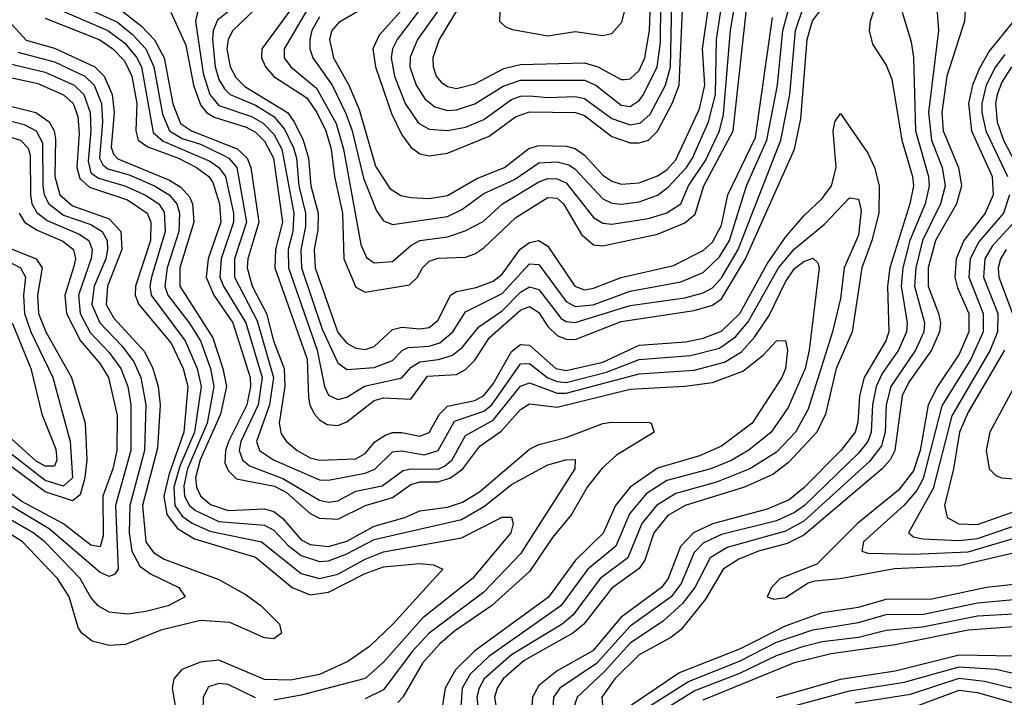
# Model space of a CAD drawing. Header units: inches. Extents: x 501365 to 657855, y 482276 to 547543.
# Tile 540 of 656: x 577274 to 579429, y 541210 to 542694. Entities that reach past the tile are written whole.
import ezdxf

# ---------------------------------------------------------------- set-up
doc = ezdxf.new("R2010")
doc.units = ezdxf.units.IN
doc.header["$MEASUREMENT"] = 0
doc.layers.add('A5574', color=7, linetype='Continuous')

msp = doc.modelspace()

# ---------------------------------------------------------------- linework, layer by layer
at = {"layer": 'A5574', "color": 5}
for points, elevation in [([(577930, 542699.7), (577913.4, 542670), (577908.9, 542650), (577909, 542630), (577915.7, 542610), (577957.7, 542550), (577988.1, 542488.1), (578001.8, 542450), (578026.6, 542346.6), (578054.8, 542274.8), (578070, 542253.1), (578090, 542245.1), (578210, 542262.9), (578241.9, 542278.1), (578290, 542312.7), (578356.7, 542343.3), (578410, 542379.8), (578450, 542382.2), (578475.6, 542375.6), (578490, 542366.4), (578550, 542300.9), (578570, 542292.1), (578590, 542289.8), (578630, 542294.4), (578670, 542309.6), (578693.5, 542326.5), (578733.1, 542370), (578746.3, 542390), (578781.5, 542470), (578797.1, 542530), (578798.9, 542650), (578841.2, 542930)], 4060), ([(578030, 542720.9), (577972.6, 542687.4), (577957.4, 542670), (577952.1, 542650), (577961, 542610), (577994.7, 542550), (578016.7, 542496.7), (578052.9, 542372.9), (578084.2, 542324.2), (578108.4, 542308.4), (578130, 542304.1), (578170, 542302.1), (578210, 542308.5), (578274.4, 542345.6), (578334.7, 542370), (578388.3, 542411.7), (578410, 542418.2), (578470, 542416.9), (578490, 542411.5), (578510, 542396.6), (578550, 542353.2), (578570, 542339.8), (578590, 542333.7), (578630, 542336.2), (578670, 542351.6), (578690, 542364.8), (578710, 542386.7), (578761.5, 542498.5), (578773.6, 542550), (578768.1, 542630), (578811.3, 542930)], 4080), ([(577903.6, 542716.4), (577853.1, 542630), (577852.6, 542610), (577867.1, 542590), (577923.8, 542543.8), (577966.5, 542466.5), (577982.8, 542410), (578020.8, 542200.9), (578032.7, 542172.7), (578050, 542161.3), (578090, 542164.2), (578130, 542198.8), (578150, 542209.8), (578210, 542217.8), (578249.1, 542230.9), (578288.4, 542251.6), (578330.7, 542290), (578410, 542338.3), (578430, 542345.8), (578450, 542345.3), (578470, 542336), (578530, 542260.7), (578550, 542248.2), (578570, 542245.8), (578650, 542257.8), (578690, 542270.5), (578721.1, 542290), (578737.7, 542330), (578775.1, 542384.9), (578805.2, 542450), (578814.3, 542485.7), (578829.7, 542670.3), (578870.8, 542910)], 4040), ([(578250.9, 542850), (578099.9, 542650), (578090, 542630), (578086.8, 542610), (578094.4, 542570), (578117.4, 542510), (578147.1, 542467.1), (578170, 542453.5), (578210, 542450.7), (578250, 542458.2), (578290, 542474.9), (578350, 542518.7), (578370, 542526), (578390, 542526.9), (578430, 542523), (578490, 542525.6), (578510, 542520.9), (578570, 542476.9), (578610, 542463.1), (578632.5, 542467.5), (578653.5, 542486.5), (578687.4, 542550), (578698, 542590), (578701.5, 542730)], 4140), ([(578279.9, 542840.1), (578145, 542650), (578128.5, 542611.5), (578128.1, 542590), (578141.8, 542550), (578160.5, 542520.5), (578182.5, 542502.5), (578210, 542494.8), (578230, 542496.3), (578270, 542508.9), (578332, 542548), (578370, 542561.1), (578510, 542560.8), (578534.6, 542550), (578590, 542506.2), (578610, 542503.1), (578630, 542516.3), (578639.4, 542530), (578669.3, 542590), (578676.2, 542643.8), (578677.5, 542730)], 4160), ([(579348.8, 542811.2), (579341.7, 542690), (579302.9, 542570), (579291.8, 542490), (579295.2, 542450), (579328.3, 542370), (579335.2, 542330), (579324.1, 542290), (579278.5, 542210), (579262.5, 542150), (579262.5, 542110), (579284.8, 542050), (579289, 542030), (579286.9, 542010), (579269.2, 541970), (579220.2, 541899.8), (579205.4, 541870), (579189.4, 541750), (579179, 541730), (579161.3, 541710), (578990, 541564.6), (578953.7, 541546.3), (578891, 541530), (578847.6, 541512.4), (578813.2, 541490), (578775.2, 541424.8), (578721.5, 541358.5), (578699.1, 541340.9), (578630, 541302.9), (578576.6, 541250), (578547.8, 541210), (578550, 541184.1)], 3980), ([(579169.1, 542790), (579135, 542690), (579133.3, 542670), (579140.2, 542640.2), (579170, 542594.2), (579182.9, 542562.9), (579204.7, 542430), (579228, 542350), (579229.9, 542330), (579222.3, 542290), (579178, 542150), (579173.2, 542110), (579176.4, 542010), (579169.4, 541990), (579121.8, 541910), (579112, 541870), (579108.1, 541811.9), (579102.2, 541790), (579071.4, 541750), (578990, 541668.1), (578957.8, 541642.2), (578910, 541621.6), (578790, 541589.8), (578748.5, 541570), (578720.3, 541539.7), (578693.3, 541470), (578678.3, 541450), (578590, 541385.1), (578528.2, 541311.8), (578450, 541267.9), (578410, 541235.7), (578396.4, 541210), (578394.8, 541190)], 3920), ([(578324.5, 542710), (578324.4, 542690), (578337.5, 542677.5), (578352.2, 542672.2), (578430, 542658.1), (578490, 542667.9), (578550, 542659.2), (578570, 542663.1), (578591.9, 542688.1), (578612.3, 542770)], 4220), ([(577391.8, 542731.8), (577487.9, 542687.9), (577521.3, 542661.3), (577549.9, 542630), (577567.9, 542590), (577586.3, 542486.3), (577601.6, 542450), (577630, 542433.3), (577670, 542420.6), (577717.9, 542397.9), (577731.4, 542390), (577749.6, 542369.6), (577770.2, 542250), (577744.3, 542170), (577744, 542130), (577793.9, 542033.9), (577829.6, 541910), (577821, 541850), (577792.3, 541770), (577798.8, 541750), (577829.2, 541730), (577930, 541685.8), (577950, 541685.1), (578030, 541700.4), (578051, 541709), (578090, 541747.2), (578110, 541749.4), (578159.3, 541740.7), (578189.5, 541750.5), (578225.6, 541814.4), (578290, 541836.2), (578307.1, 541850), (578370, 541939.9), (578390, 541940.5), (578430, 541909.3), (578450, 541900.9), (578470, 541899.4), (578558.5, 541921.5), (578630, 541949.2), (578742.1, 541957.9), (578805.5, 541974.5), (578840.8, 541999.2), (578868.3, 542031.7), (578934.8, 542150), (578970, 542192.1), (579034.7, 542245.3), (579090, 542303.6), (579110, 542300.7), (579115.7, 542275.7), (579110, 542221.5), (579078.3, 542150), (579070, 542082.7), (579052.5, 542010), (578999.3, 541840.7), (578971.8, 541790), (578930, 541746.5), (578872.2, 541710), (578799.1, 541680.9), (578710, 541656.1), (578667.6, 541630), (578635.2, 541590), (578604.8, 541515.2), (578544.7, 541470), (578485.1, 541390), (578460.9, 541370), (578350, 541302.5), (578290.4, 541250), (578279.3, 541230), (578274.8, 541210), (578281.4, 541150)], 3860), ([(577605.1, 542710), (577638, 542638), (577654.3, 542550), (577670, 542506.9), (577683, 542490), (577700, 542480), (577770, 542457.9), (577790, 542447), (577810, 542427.6), (577829.2, 542390), (577849.3, 542250), (577834.1, 542190), (577832.2, 542150), (577903, 541950), (577906.2, 541866.2), (577909.2, 541849.2), (577919.5, 541830), (577930, 541817.2), (577947.2, 541807.2), (577970, 541804.9), (577990, 541812.8), (578050, 541859.3), (578070, 541865.2), (578130, 541862.6), (578166.8, 541913.2), (578230, 541916.5), (578250, 541927.7), (578270, 541948), (578302.5, 541997.5), (578370, 542057.7), (578390, 542065.4), (578410, 542052.6), (578430, 542021.6), (578450, 542001.8), (578470, 541993.6), (578490, 541993.5), (578590, 542032.8), (578750, 542056.9), (578790, 542068.5), (578810, 542081.9), (578862.4, 542170), (578969.8, 542410.2), (578983.8, 542476.2), (578997.5, 542650), (579008.7, 542691.3), (579050, 542746.1)], 3920), ([(577770, 542742.9), (577707.2, 542692.8), (577697.6, 542670), (577695.7, 542650), (577701.5, 542590), (577710, 542562.6), (577722.2, 542542.2), (577734.6, 542530), (577790, 542506.4), (577830, 542481.8), (577853.9, 542453.9), (577873.2, 542413.2), (577880, 542390), (577885.1, 542330), (577899.8, 542270), (577899.6, 542240.4), (577889.3, 542189.3), (577890.9, 542150), (577936, 542016), (577970, 541942.1), (577990, 541927.4), (578050, 541931.7), (578090, 541947.1), (578110.8, 541969.2), (578124.1, 541975.9), (578170, 541978.9), (578193.8, 541986.2), (578222.3, 542010), (578250, 542053.5), (578330, 542094.1), (578390, 542158.9), (578410, 542157.4), (578470, 542076.3), (578490, 542065.3), (578528.7, 542068.8), (578610, 542098.9), (578720.6, 542119.4), (578770, 542139.8), (578805.7, 542174.3), (578827.3, 542210), (578864.6, 542330), (578909.1, 542430), (578932.2, 542550), (578944.3, 542670), (578962.5, 542737.5)], 3960), ([(577882.6, 542737.4), (577803.9, 542630), (577803.4, 542610), (577811.7, 542590), (577830, 542569.3), (577902.3, 542522.3), (577924.5, 542490), (577943.8, 542450), (577955.6, 542410), (577963, 542350), (577980.6, 542270), (577983.3, 542170), (578010, 542107.9), (578030, 542096.6), (578126.9, 542113.1), (578144.9, 542130), (578155.3, 542150), (578170, 542164.9), (578190, 542171.1), (578250, 542173.6), (578270, 542180.9), (578290, 542194.2), (578360, 542260), (578430, 542303.8), (578450, 542302.5), (578464.1, 542290), (578503.3, 542223.3), (578530, 542200.6), (578550, 542198.6), (578670, 542223.6), (578730, 542248.5), (578752.3, 542267.7), (578771.2, 542330), (578835.1, 542450), (578863.8, 542710)], 4020), ([(578127, 542733), (578060.6, 542659.4), (578047.1, 542630), (578052.8, 542590), (578087.9, 542487.9), (578110, 542441.3), (578130, 542414.1), (578150, 542399.9), (578170, 542395.3), (578210, 542401.5), (578301.8, 542438.2), (578358.9, 542481.1), (578390, 542491.5), (578490.4, 542490.4), (578510, 542483.6), (578570, 542437.4), (578610, 542423.8), (578630, 542423.8), (578650, 542430), (578670, 542449.2), (578702.3, 542510), (578717.6, 542550), (578724.9, 542715.1)], 4120), ([(579278.6, 542750), (579284.6, 542670), (579263, 542490), (579269.4, 542430), (579292.6, 542370), (579299.3, 542330), (579289.2, 542290), (579249.9, 542210), (579234.9, 542150), (579232.5, 542110), (579254.2, 542030), (579252.7, 542010), (579234.1, 541970), (579180.7, 541890), (579170.5, 541850), (579167.8, 541790), (579159.7, 541760.3), (579134.1, 541725.9), (578990, 541595.5), (578950, 541573.3), (578822, 541538), (578784.9, 541515.1), (578751.5, 541450), (578724.8, 541415.2), (578682.9, 541377.1), (578610, 541328.2), (578553.9, 541266.1), (578494.1, 541210), (578487.2, 541190)], 3960), ([(577350, 542720.4), (577466.8, 542670), (577503.1, 542643.1), (577530, 542611.6), (577540.4, 542590), (577566.4, 542446.4), (577587.7, 542427.7), (577690, 542383.5), (577710, 542370), (577724.5, 542350), (577742, 542270), (577742.1, 542250), (577714.7, 542170), (577712.4, 542130), (577720, 542110), (577769, 542030), (577804.5, 541910), (577795.9, 541850), (577758.2, 541770), (577754.5, 541750), (577761.8, 541730), (577776.8, 541716.8), (577850, 541689.1), (577930, 541641.3), (577950, 541637), (577970, 541639.8), (578010, 541661.3), (578067, 541673), (578113.4, 541706.6), (578130, 541710.2), (578190, 541709.5), (578203.9, 541716.1), (578220.7, 541730), (578250, 541783), (578310, 541816.4), (578370, 541891.3), (578383.6, 541896.4), (578390, 541898.3), (578450, 541875.4), (578470, 541875.4), (578630, 541918.1), (578750, 541926), (578816.5, 541943.5), (578853.5, 541966.5), (578881.8, 541998.2), (578914.2, 542045.8), (578950, 542119.7), (578970, 542148.4), (578990, 542163.7), (579010, 542171.4), (579021, 542161), (579023.8, 542150), (579001.5, 541970), (578992.7, 541930), (578955.6, 541844.4), (578918.5, 541790), (578870, 541751.1), (578831.4, 541728.6), (578786.8, 541710), (578690, 541684.5), (578644.8, 541655.2), (578608.4, 541611.6), (578579, 541541), (578517.7, 541490), (578458, 541410), (578300.7, 541299.3), (578259.8, 541260.2), (578242.1, 541230), (578236.6, 541150)], 3840), ([(577490, 542718.8), (577539.7, 542679.7), (577569.1, 542649.1), (577590, 542610), (577609.1, 542509.1), (577625.9, 542465.9), (577649.8, 542450), (577750, 542410.5), (577772.1, 542390), (577780, 542370), (577797.3, 542250), (577773.6, 542170), (577771.7, 542150), (577782.5, 542110), (577814.2, 542050), (577829.7, 541990), (577852.7, 541930), (577854, 541890), (577842.1, 541810), (577846.5, 541786.4), (577858, 541770), (577881.3, 541750), (577910, 541733.9), (577930, 541729.2), (578010, 541731.6), (578030, 541743.5), (578051.1, 541768.9), (578075.4, 541784.6), (578090, 541789.8), (578110, 541789.6), (578150, 541781.8), (578170, 541789.5), (578193.1, 541830), (578210, 541847.3), (578270, 541859.5), (578289.5, 541870.5), (578310, 541896.4), (578350, 541966.8), (578370, 541982.2), (578390, 541981.1), (578447.4, 541930), (578470, 541925.6), (578550, 541943.7), (578630, 541980.8), (578731.9, 541988.1), (578770, 541995.9), (578810, 542011.4), (578850, 542050.5), (578910, 542159), (578950, 542217.4), (578990, 542264.1), (579030, 542302.1), (579050.4, 542329.6), (579060.8, 542370), (579054.3, 542450), (579058, 542470), (579070, 542488.3), (579130, 542401.3), (579144.7, 542370), (579155, 542330), (579154.2, 542270), (579138.9, 542210), (579116.7, 542150), (579096, 542010), (579060.5, 541930), (579037.3, 541830), (579018.4, 541790), (578956.4, 541723.7), (578922.1, 541697.9), (578860.5, 541670), (578730.3, 541629.7), (578692.5, 541607.5), (578662, 541570), (578642, 541510), (578630, 541491.9), (578570, 541448.9), (578508.3, 541370), (578484.4, 541350), (578378.1, 541290), (578332, 541250), (578319.1, 541230), (578313.3, 541210), (578326.5, 541130)], 3880), ([(577663.4, 542710), (577658.7, 542690), (577675.7, 542575.7), (577690.1, 542529.9), (577710, 542505.6), (577781.4, 542481.4), (577807.1, 542467.1), (577830, 542442.9), (577848.1, 542410), (577873.7, 542270), (577871.8, 542230), (577861.5, 542190), (577862, 542150), (577924.9, 541970), (577941, 541890), (577950, 541871.6), (577970, 541861.5), (577990, 541867.1), (578028.8, 541891.2), (578110, 541909.3), (578130, 541932.1), (578150, 541944.6), (578190.6, 541949.4), (578221.2, 541958.8), (578243.4, 541976.6), (578279.1, 542020.9), (578330, 542056), (578370, 542096.5), (578390, 542108.3), (578410, 542102.4), (578459.2, 542039.2), (578470, 542032.3), (578490, 542030.6), (578610, 542067.9), (578730, 542084.5), (578770, 542095.6), (578790, 542106.3), (578810, 542128.3), (578846.2, 542190), (578939.4, 542430), (578959.5, 542530), (578971.7, 542670), (578990, 542723.6)], 3940), ([(577790, 542717.2), (577740.5, 542670), (577730, 542650), (577727.4, 542630), (577734.7, 542590), (577747.1, 542567.1), (577767.1, 542547.1), (577859.9, 542490), (577874.9, 542470), (577894.4, 542430), (577906, 542390), (577911.1, 542330), (577927.2, 542270), (577926.7, 542233.3), (577918.3, 542190), (577921, 542150), (577970, 542008.7), (577990, 541985.3), (578010, 541974.4), (578030, 541971.2), (578050, 541977.7), (578090, 542014.8), (578110, 542020.3), (578150, 542016.6), (578170, 542019.8), (578190, 542035.7), (578216.7, 542090), (578230, 542098.3), (578273.1, 542106.9), (578310, 542120.7), (578330, 542136), (578369.3, 542190.7), (578390, 542205.7), (578410, 542210.3), (578430, 542197.9), (578489.3, 542110), (578510, 542102.1), (578530, 542105.3), (578590, 542128.7), (578704.5, 542155.5), (578770, 542188), (578790, 542206), (578810, 542243.9), (578824.1, 542310), (578884.2, 542435.8), (578921.5, 542698.5)], 3980), ([(578240.1, 542730), (578191.8, 542650), (578178.5, 542610), (578178.8, 542590), (578185.2, 542570), (578196.5, 542556.5), (578210, 542546.9), (578230, 542543.1), (578270, 542553.2), (578333.4, 542586.6), (578370, 542595.2), (578510, 542599.2), (578539.2, 542590), (578590, 542562.3), (578597.3, 542562.7), (578610, 542563.8), (578630, 542582.1), (578641.8, 542610), (578652.5, 542670), (578654.4, 542730)], 4180), ([(579205.1, 542710), (579224.7, 542644.7), (579230, 542610.5), (579234.4, 542450), (579262.8, 542350), (579264.6, 542330), (579255.5, 542290), (579222.1, 542210), (579206.9, 542150), (579203.1, 542110), (579216.5, 542030), (579214.9, 542010), (579197.3, 541970), (579161.6, 541918.4), (579148.2, 541890), (579140.6, 541850), (579137.7, 541790), (579130.4, 541770), (579110, 541744.3), (578991.5, 541630), (578970, 541614.3), (578930, 541596.5), (578810, 541566.5), (578770, 541547.2), (578750, 541527), (578721.4, 541458.6), (578699.7, 541430), (578610, 541365.2), (578536, 541284), (578456.2, 541230), (578442.3, 541210), (578439.9, 541170)], 3940), ([(577250.3, 542690.3), (577288.3, 542648.3), (577350, 542631.2), (577438.6, 542590), (577458.6, 542570), (577476.1, 542530), (577480.5, 542490), (577474, 542414), (577479.3, 542399.3), (577488.7, 542388.7), (577602, 542342), (577626.6, 542326.6), (577645.6, 542305.6), (577652.2, 542290), (577655.3, 542250), (577624.8, 542150), (577624.4, 542110), (577696.9, 541996.9), (577718.7, 541930), (577726.4, 541890), (577713.8, 541830), (577669.1, 541730), (577659, 541690), (577660.7, 541670), (577670, 541650.8), (577692, 541632), (577730, 541619.1), (577810, 541622.4), (577830, 541616.9), (577850, 541600.9), (577890, 541554.2), (577910, 541544), (577950, 541539.9), (577990, 541551.7), (578050, 541584.1), (578116.8, 541603.2), (578150, 541618), (578210, 541625.8), (578243.2, 541636.8), (578280.1, 541659.9), (578390, 541753.1), (578410, 541763.4), (578470, 541778.6), (578550, 541809.6), (578570, 541812.3), (578651.4, 541811.4), (578656.1, 541810), (578662.3, 541790), (578580.2, 541739.8), (578548.5, 541711.5), (578515.6, 541670), (578481.8, 541610), (578440.4, 541559.6), (578390, 541485), (578306.5, 541410), (578225.4, 541354.5), (578193.4, 541326.6), (578155.8, 541284.2), (578112.3, 541210), (578101.4, 541198.6)], 3780), ([(577330, 542697), (577449.1, 542649.1), (577478.1, 542630), (577503.1, 542603.1), (577519.5, 542570), (577530.4, 542510), (577527.9, 542450), (577533.2, 542430), (577554.8, 542414.8), (577621.4, 542390), (577660.7, 542370), (577688.3, 542350), (577696.9, 542336.9), (577711.1, 542290), (577714.2, 542250), (577686.4, 542170), (577682.1, 542130), (577698.9, 542090), (577740.7, 542030), (577778.8, 541910), (577779.5, 541890), (577770.9, 541850), (577731.3, 541770), (577724.3, 541750), (577723.3, 541723.3), (577730, 541706.4), (577748.3, 541688.3), (577831.9, 541671.9), (577858, 541658), (577910, 541612.2), (577930, 541602), (577970, 541599.7), (578030.6, 541629.4), (578090, 541647.2), (578130, 541675.7), (578150, 541681.6), (578190, 541681.7), (578217, 541690), (578243.7, 541710), (578280.7, 541759.3), (578327.8, 541792.2), (578370, 541840.2), (578390, 541852.6), (578450, 541845.3), (578610, 541884.1), (578730, 541890.7), (578790, 541898.7), (578856.5, 541923.5), (578901.2, 541958.8), (578930, 541990.1), (578950, 541991.3), (578954.3, 541970), (578950, 541930), (578942.3, 541910), (578876.8, 541810), (578810, 541759.5), (578761.5, 541738.5), (578670, 541711.5), (578610.3, 541670), (578578.1, 541630), (578551.1, 541568.9), (578490.5, 541510), (578431.2, 541428.8), (578270, 541311.8), (578228, 541270), (578204.9, 541230), (578196, 541170)], 3820), ([(579449, 542690), (579395.7, 542624.3), (579373.8, 542586.2), (579359.3, 542550), (579350.6, 542510), (579356.7, 542450), (579402.2, 542350), (579404.4, 542310), (579386.8, 542270), (579340, 542210), (579323.3, 542170), (579320.3, 542130), (579326, 542106), (579350.8, 542050), (579351.1, 542010), (579330, 541961), (579282.5, 541890), (579262.3, 541850), (579244.9, 541750), (579230, 541705.5), (579197, 541663), (579107.6, 541590), (579018.5, 541501.5), (578938.1, 541470), (578919.3, 541450), (578910, 541429.4), (578924.6, 541424.6), (578950, 541428.5), (578999.8, 541460.2), (579014.9, 541465.1), (579069.6, 541469.6), (579188.5, 541491.5), (579330, 541498), (579470, 541531.5)], 4020), ([(577270, 542622.4), (577350, 542601.4), (577416.6, 542570), (577437.2, 542550), (577453, 542510), (577455.4, 542470), (577448.7, 542390), (577455.7, 542375.7), (577467.2, 542367.2), (577513.5, 542353.5), (577569.4, 542329.4), (577600.9, 542310), (577618.1, 542290), (577624, 542270), (577622.2, 542230), (577596.7, 542150), (577592, 542110), (577598.4, 542090), (577645, 542030), (577669.5, 541990), (577691.3, 541930), (577698.8, 541890), (577684.5, 541810), (577641, 541710), (577633.1, 541673.1), (577634.9, 541650), (577645.8, 541630), (577659, 541619), (577710, 541594.7), (577810, 541586.6), (577830, 541575.8), (577861.9, 541541.9), (577890, 541520.5), (577930, 541506.9), (577950, 541508.5), (577990, 541523.6), (578050, 541555.5), (578240.7, 541599.3), (578291.4, 541628.6), (578350, 541675.5), (578430, 541718.5), (578469.4, 541729.4), (578490, 541730.1), (578488.8, 541710), (578370, 541524.1), (578290, 541440.3), (578170, 541350.2), (578133.1, 541310), (578070, 541226), (578030, 541206.1)], 3760), ([(579430, 542617.3), (579409.6, 542590.4), (579389.4, 542550), (579379.9, 542510), (579379.6, 542490), (579388.1, 542450), (579435.8, 542350)], 4040), ([(577250, 542597.6), (577330, 542578.7), (577393.2, 542550), (577414.7, 542530), (577428.6, 542490), (577430, 542450), (577423.6, 542383.6), (577430, 542358.3), (577446.3, 542346.3), (577503.9, 542330), (577549.6, 542309.6), (577578.4, 542290), (577590, 542272.1), (577592.7, 542230), (577562.7, 542130), (577559, 542110), (577562.1, 542090), (577636.3, 541990), (577662.6, 541930), (577671.4, 541890), (577656.8, 541790), (577624.4, 541715.6), (577611.7, 541670), (577613.7, 541630), (577630, 541606.7), (577651.2, 541591.2), (577690, 541573.8), (577803.4, 541550), (577890, 541480.8), (577930, 541469.7), (577970, 541479.3), (578030, 541512.4), (578070, 541528.4), (578241, 541559), (578330, 541604.4), (578350, 541604.2), (578353.9, 541590), (578349.2, 541570), (578264.8, 541470), (578156, 541384), (578070, 541286.9), (578030, 541250.8), (577890, 541214.5), (577830, 541203.6)], 3740), ([(579444.8, 542590), (579423.5, 542556.5), (579412.9, 542530), (579409.3, 542510), (579413, 542470), (579427.2, 542430), (579468.9, 542350)], 4060), ([(577230, 542571.9), (577313.5, 542553.5), (577370, 542528.7), (577391.1, 542510), (577401.6, 542481.6), (577404.5, 542444.5), (577399.1, 542370), (577405.8, 542345.8), (577427, 542327), (577510, 542299.1), (577552.7, 542270), (577561.4, 542250), (577560.1, 542210), (577527.6, 542110), (577527, 542090), (577535, 542070), (577605.2, 541985.2), (577631.8, 541930), (577642, 541890), (577633.1, 541790), (577601.2, 541698.8), (577589.5, 541650), (577596.3, 541610), (577619.5, 541579.5), (577656.9, 541556.9), (577790, 541516.4), (577870, 541450.3), (577910, 541434.1), (577950, 541439.6), (578030, 541480.5), (578070, 541495.6), (578150, 541502.9), (578179.6, 541499.6), (578200.2, 541490), (578090.9, 541370), (578039.4, 541320.6), (577992, 541288), (577930, 541259.8), (577867.3, 541247.3), (577810, 541248.4), (577710, 541291.2), (577670, 541287), (577629.1, 541270.9), (577611.6, 541250), (577607.4, 541230), (577617.8, 541170)], 3720), ([(577190, 542520.2), (577309.6, 542490), (577338.6, 542470), (577349.3, 542450), (577352.3, 542432.3), (577350.7, 542350), (577362, 542310), (577390, 542285.8), (577470, 542257.2), (577495.3, 542230), (577497.8, 542190), (577466.5, 542110), (577463.4, 542070), (577480, 542040), (577546.9, 541966.9), (577565.5, 541930), (577577.3, 541890), (577581.4, 541850), (577575.4, 541755.4), (577542.7, 541630), (577550.3, 541550), (577566.9, 541526.9), (577590, 541512), (577710, 541467.4), (577770, 541434), (577802.4, 541410), (577843, 541370), (577847.2, 541350), (577830, 541338.1), (577810, 541340.1), (577733.7, 541373.7), (577670, 541378.2), (577583.3, 541356.7), (577505.6, 541325.6), (577470, 541323.1), (577433, 541333), (577410.3, 541350.3), (577402.4, 541362.4), (577382.2, 541430), (577356.5, 541470), (577280.3, 541550), (577200.5, 541600.5)], 3680), ([(577170, 542493), (577284.2, 542464.2), (577310, 542450.3), (577323.7, 542423.7), (577324.4, 542330), (577327.7, 542310), (577337.7, 542290), (577370, 542265.7), (577430, 542245.3), (577454.7, 542230), (577465.2, 542210), (577466.6, 542190), (577462.5, 542170), (577437.2, 542110), (577431.9, 542070), (577449.4, 542029.4), (577498.5, 541978.5), (577524.1, 541944.1), (577538.9, 541910), (577550, 541850), (577547.2, 541750), (577515, 541630), (577513.6, 541570), (577519.3, 541530), (577536.8, 541496.8), (577560.3, 541480.3), (577622.5, 541450), (577636.3, 541430), (577599.2, 541410), (577550, 541397.3), (577510, 541391.4), (577470, 541396.1), (577446, 541410), (577430, 541428.5), (577406.6, 541470), (577329.2, 541550), (577303.3, 541570), (577190, 541635.9)], 3660), ([(577143.3, 542470), (577276.1, 542430), (577292.4, 542412.4), (577296.7, 542396.7), (577297.4, 542310), (577301, 542290), (577311.3, 542271.3), (577334.1, 542254.1), (577404.2, 542224.2), (577425.4, 542210), (577432.8, 542190), (577430.6, 542170.6), (577402.7, 542090), (577406.4, 542050), (577428.4, 542008.4), (577470, 541965.1), (577495.7, 541930), (577510.7, 541890), (577517.6, 541850), (577517.3, 541750), (577483.8, 541630), (577489.8, 541490.2), (577481.4, 541478.6), (577470, 541474), (577450, 541483.3), (577338.5, 541578.5), (577190, 541667.9)], 3640), ([(579439.9, 542310), (579426.7, 542270), (579372.9, 542207.1), (579354, 542170), (579351.3, 542130), (579382.6, 542050), (579382.4, 542010), (579355.6, 541950), (579292.4, 541847.6), (579251.3, 541688.7), (579237.2, 541662.8), (579210, 541630.2), (579120.6, 541550), (579117.1, 541530), (579130, 541525.5), (579230, 541523), (579350, 541528.1), (579530, 541581.8)], 4040), ([(577272.8, 542270), (577284.3, 542250), (577312.5, 542232.5), (577368.6, 542208.6), (577392, 542190), (577396.1, 542170), (577392.9, 542152.9), (577373.2, 542090), (577376.5, 542050), (577406.8, 541990), (577450, 541939.9), (577468.1, 541910), (577487.1, 541827.1), (577486.4, 541750), (577477.6, 541710), (577456, 541650), (577456.8, 541563.2), (577450, 541539.1), (577430, 541543.2), (577369.7, 541589.7), (577278.8, 541638.8), (577210, 541688.7)], 3620), ([(579450.4, 542250), (579402.3, 542197.7), (579386.1, 542170), (579383.4, 542130), (579414.4, 542050), (579413.6, 542010), (579397.7, 541970), (579314.2, 541825.8), (579273.4, 541666.6), (579219, 541570), (579230, 541561.3), (579250, 541556.5), (579330, 541553), (579370, 541557.3), (579510, 541605.3)], 4060), ([(577250, 542194), (577310.2, 542170.2), (577323.4, 542150), (577313.3, 542090), (577315.3, 542050), (577331.5, 542010), (577387.4, 541910), (577417.1, 541810), (577421, 541730), (577416.8, 541690), (577406.7, 541653.3), (577390, 541640.1), (577330, 541659.5), (577230, 541733.1)], 3580), ([(577219.4, 542179.4), (577276.1, 542150), (577287.1, 542130), (577282.5, 542090), (577284.6, 542050), (577298.8, 542010), (577346.5, 541910), (577384.6, 541770), (577389.4, 541690), (577370, 541672.4), (577330, 541684.4), (577230, 541761.6)], 3560), ([(579432.8, 542190), (579420.8, 542170), (579415.2, 542150), (579416.7, 542130), (579446.6, 542050)], 4080), ([(577257.9, 542030), (577298.7, 541930), (577322.5, 541830), (577353.3, 541753.3), (577355.6, 541730), (577350, 541715.6), (577330, 541715.5), (577310, 541726.8), (577256, 541776)], 3540), ([(579429.1, 541970), (579350, 541834.1), (579330.6, 541790), (579317.6, 541710), (579297.9, 541630), (579303.7, 541603.7), (579329.3, 541589.3), (579370, 541588), (579475, 541625)], 4080), ([(579483.1, 541950), (579397.1, 541790), (579389.3, 541750), (579395.4, 541710), (579410, 541695.1), (579422.3, 541690), (579470, 541686.5)], 4120), ([(578590, 541178.2), (578716.7, 541263.3), (578850, 541316), (578950, 541366.3), (579030, 541395.2), (579110, 541407.3), (579170, 541424.7), (579270, 541425.7), (579390, 541450.7), (579470, 541459.8), (579570, 541501.5), (579650, 541522.3), (579690, 541526.2), (579750, 541518.6), (579770, 541520.5), (579780.8, 541530), (579790, 541547.5), (579821, 541690), (579844.3, 541730), (579890, 541757.3), (580000, 541790.1)], 3980), ([(578638.7, 541181.3), (578736.2, 541243.8), (578850.4, 541289.7), (578930, 541330.2), (579010, 541357.6), (579110, 541373.2), (579170, 541391.1), (579252.1, 541392.1), (579370, 541416.5), (579450, 541424.1), (579490, 541435.4), (579570, 541473), (579650, 541493.6), (579690, 541495.1), (579770, 541474.3), (579790, 541476.9), (579809, 541491), (579817.7, 541510), (579825, 541590), (579838.6, 541650), (579851.4, 541688.6), (579867.7, 541712.3), (579910, 541736.5), (580000, 541757.1)], 3960), ([(578650, 541162.1), (578750, 541224), (578850, 541262.6), (578930, 541301.3), (578990, 541321.9), (579030, 541332), (579110, 541341.2), (579170, 541356.5), (579250, 541363.7), (579370, 541388.2), (579450, 541392.7), (579490, 541406), (579570, 541448.3), (579650, 541466.7), (579690, 541466.4), (579770, 541437.2), (579810, 541442.8), (579830, 541458.5), (579844.7, 541490), (579855.7, 541610), (579870, 541661.4), (579888.2, 541690), (579930, 541712.8), (580000, 541726.8)], 3940), ([(578770, 541204.1), (578970, 541285.6), (579050, 541305.8), (579190, 541325), (579350, 541357.8), (579470, 541366.4), (579510, 541382.8), (579570, 541420.7), (579630, 541437.2), (579670, 541440.2), (579690, 541436.9), (579750, 541404.7), (579770, 541401), (579830, 541411.7), (579851, 541429), (579868.4, 541470), (579876.8, 541510), (579879.6, 541590), (579890, 541630.5), (579910, 541665.1), (579950, 541686.7), (580000, 541695.4)], 3920), ([(578930, 541209), (579070, 541249.1), (579190, 541267.5), (579330, 541302.7), (579490, 541299.7), (579530, 541313.7), (579590, 541356.3), (579630, 541371.7), (579670, 541369.2), (579750, 541335.2), (579790, 541334.6), (579873.1, 541346.9), (579890, 541358.4), (579904.3, 541395.7), (579926.5, 541490), (579934.6, 541565.4), (579942.1, 541590), (579962, 541618), (579990, 541632.8), (580000, 541635.1)], 3880), ([(578950, 541185.7), (579090, 541223.7), (579210, 541243.1), (579330, 541276.8), (579411.2, 541271.2), (579470, 541257.8), (579510, 541259.6), (579550, 541279), (579609.9, 541330), (579630, 541337.9), (579670, 541335.4), (579729.8, 541309.8), (579750, 541305.6), (579830, 541308.2), (579890, 541303.7), (579910, 541309), (579923.4, 541336.6), (579934.9, 541410), (579956.1, 541490), (579970.3, 541569.7), (579988.1, 541591.9), (580000, 541597.2)], 3860), ([(579102.4, 541197.6), (579223.6, 541216.4), (579330, 541251.5), (579385.3, 541245.3), (579490, 541219.2), (579510, 541219.5), (579550, 541235), (579610.2, 541289.8), (579630, 541301), (579650, 541304.3), (579750, 541275.9), (579932.5, 541267.5), (579950, 541290), (579963.2, 541410), (580000, 541533.6)], 3840), ([(577790, 541208.8), (577730, 541237.9), (577710, 541240.2), (577687.4, 541232.6), (577675.6, 541210), (577674.2, 541150)], 3740), ([(579230, 541188.4), (579330, 541225.5), (579370, 541220.2), (579490, 541186.1)], 3820)]:
    msp.add_lwpolyline(points, dxfattribs=dict(at, elevation=elevation))

doc.saveas('drawing.dxf')
